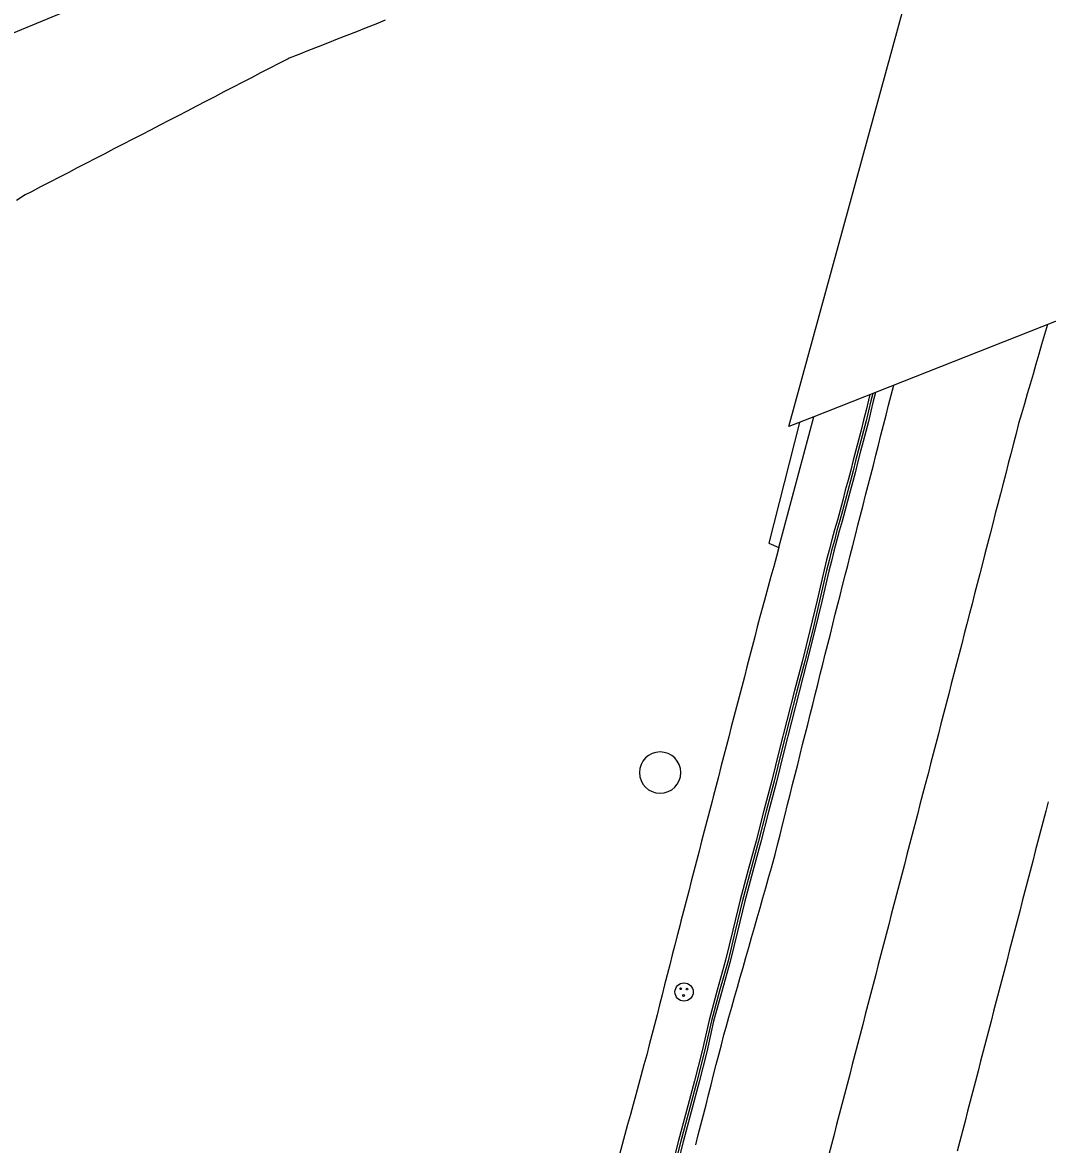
# Model space of a CAD drawing. Extents: x 1901471 to 1963503, y 756461 to 799997.
# Drawn here: x 1929567.1 to 1929666.3, y 772902.8 to 773011.3 of the extents above; entities that cross this region are included whole.
import ezdxf

# ---------------------------------------------------------------- set-up
doc = ezdxf.new("R2010")
doc.units = 0
for name, color, linetype in [('Default', 7, 'Continuous'), ('RD_EX_Bldg', 7, 'Continuous'), ('RD_EX_Bridge', 7, 'Continuous'), ('RD_EX_Conc', 7, 'Continuous'), ('RD_EX_DR_Inlet', 7, 'Continuous'), ('RD_EX_GuardRail', 7, 'Continuous'), ('RD_EX_H2O', 7, 'Continuous'), ('RD_EX_Road', 7, 'Continuous'), ('RD_EX_UT', 7, 'Continuous'), ('RD_HC_Cl', 7, 'Continuous')]:
    doc.layers.add(name, color=color, linetype=linetype)

# ---------------------------------------------------------------- blocks, each defined once
blk = doc.blocks.new('MH')
at = {"layer": 'RD_EX_DR_Inlet'}
for centre, radius in [((0, 0), 1.75), ((-0.66, 0.63), 0.175), ((0.56, 0.56), 0.175), ((-0.09, -0.66), 0.175)]:
    blk.add_circle(centre, radius, dxfattribs=at)
blk = doc.blocks.new('OP')
at = {"layer": 'Default'}
for start, end in [(90, 270), (270, 90)]:
    blk.add_arc((0, 0), 0.127, start, end, dxfattribs=at)

msp = doc.modelspace()

# ---------------------------------------------------------------- linework, layer by layer
at = {"layer": 'RD_EX_Bldg'}
for points in [[(1929640.29, 772960.53), (1929643.67, 772973.18), (1929643.67, 772973.18)], [(1929642.29, 772972.64), (1929639.31, 772960.95), (1929640.29, 772960.53)]]:
    msp.add_lwpolyline(points, dxfattribs=at)
at = {"layer": 'RD_EX_Bridge'}
msp.add_lwpolyline([(1929818.94, 773294.47), (1929820.42, 773295.05), (1929810.95, 773258.93), (1929799.22, 773212.87), (1929787.69, 773168.68), (1929776.93, 773126.8), (1929763.63, 773075.59), (1929753.3, 773036.32), (1929747.55, 773014.14), (1929745.54, 773013.39), (1929643.67, 772973.18), (1929641.26, 772972.24), (1929654.2, 773019.46), (1929665.65, 773063.96), (1929678.82, 773115.29), (1929693.58, 773171.39), (1929707.42, 773225.16), (1929714.48, 773252.27), (1929716.57, 773253.04)], close=True, dxfattribs=at)
at = {"layer": 'RD_EX_Conc'}
for points in [[(1929649.1, 772975.33), (1929648.97, 772974.8), (1929648.74, 772973.83), (1929648.49, 772972.86), (1929648.25, 772971.89), (1929648, 772970.92), (1929647.73, 772969.96), (1929647.48, 772968.99), (1929647.24, 772968.02), (1929646.99, 772967.05), (1929646.72, 772966.09), (1929646.47, 772965.12), (1929646.22, 772964.15), (1929645.95, 772963.19), (1929645.66, 772962.23), (1929645.43, 772961.26), (1929645.16, 772960.29), (1929644.91, 772959.33), (1929644.67, 772958.36), (1929643.98, 772955.42), (1929643.29, 772952.5), (1929642.56, 772949.6), (1929641.8, 772946.69), (1929641.06, 772943.79), (1929640.33, 772940.88), (1929639.6, 772937.97), (1929638.83, 772935.07), (1929638.09, 772932.16), (1929637.32, 772929.33), (1929636.54, 772926.43), (1929635.84, 772923.51), (1929635.13, 772920.6), (1929634.31, 772917.71), (1929633.53, 772914.81), (1929632.86, 772911.84), (1929632.13, 772908.93), (1929631.35, 772906.03), (1929630.57, 772903.14), (1929629.83, 772900.23)], [(1929649.38, 772975.44), (1929649.2, 772974.74), (1929648.97, 772973.77), (1929648.73, 772972.8), (1929648.48, 772971.83), (1929648.23, 772970.86), (1929647.96, 772969.9), (1929647.72, 772968.93), (1929647.47, 772967.96), (1929647.22, 772966.99), (1929646.95, 772966.03), (1929646.7, 772965.06), (1929646.45, 772964.09), (1929646.18, 772963.13), (1929645.9, 772962.17), (1929645.66, 772961.2), (1929645.39, 772960.23), (1929645.15, 772959.27), (1929644.9, 772958.3), (1929644.21, 772955.37), (1929643.53, 772952.45), (1929642.79, 772949.54), (1929642.04, 772946.63), (1929641.29, 772943.73), (1929640.56, 772940.82), (1929639.83, 772937.91), (1929639.06, 772935.01), (1929638.32, 772932.1), (1929637.55, 772929.26), (1929636.78, 772926.37), (1929636.07, 772923.45), (1929635.38, 772920.53), (1929634.56, 772917.64), (1929633.78, 772914.74), (1929633.1, 772911.78), (1929632.36, 772908.87), (1929631.59, 772905.97), (1929630.81, 772903.08), (1929630.07, 772900.17)], [(1929649.64, 772975.54), (1929649.42, 772974.68), (1929649.2, 772973.71), (1929648.95, 772972.74), (1929648.7, 772971.77), (1929648.45, 772970.8), (1929648.19, 772969.84), (1929647.94, 772968.87), (1929647.69, 772967.9), (1929647.44, 772966.93), (1929647.18, 772965.97), (1929646.92, 772965), (1929646.67, 772964.04), (1929646.41, 772963.07), (1929646.12, 772962.11), (1929645.88, 772961.14), (1929645.62, 772960.18), (1929645.37, 772959.21), (1929645.12, 772958.24), (1929644.44, 772955.31), (1929643.75, 772952.39), (1929643.01, 772949.48), (1929642.26, 772946.58), (1929641.51, 772943.67), (1929640.78, 772940.76), (1929640.06, 772937.85), (1929639.28, 772934.95), (1929638.55, 772932.05), (1929637.78, 772929.2), (1929637, 772926.3), (1929636.29, 772923.38), (1929635.58, 772920.47), (1929634.76, 772917.58), (1929633.98, 772914.69), (1929633.32, 772911.72), (1929632.58, 772908.82), (1929631.81, 772905.92), (1929631.03, 772903.02), (1929630.29, 772900.11)], [(1929640.29, 772960.53), (1929640.05, 772959.66), (1929639.79, 772958.7), (1929639.52, 772957.73), (1929639.26, 772956.77), (1929639, 772955.8), (1929638.73, 772954.84), (1929638.45, 772953.82), (1929638.2, 772952.86), (1929637.95, 772951.89), (1929637.7, 772950.92), (1929637.45, 772949.95), (1929637.2, 772948.98), (1929636.95, 772948.02), (1929636.7, 772947.05), (1929636.45, 772946.08), (1929636.19, 772945.11), (1929635.94, 772944.14), (1929635.69, 772943.18), (1929635.44, 772942.21), (1929635.19, 772941.24), (1929634.94, 772940.27), (1929634.69, 772939.3), (1929634.44, 772938.34), (1929634.19, 772937.37), (1929633.93, 772936.4), (1929633.82, 772935.98), (1929633.57, 772935.01), (1929633.32, 772934.04), (1929633.07, 772933.07), (1929632.82, 772932.11), (1929632.57, 772931.14), (1929632.32, 772930.17), (1929632.07, 772929.2), (1929631.82, 772928.24), (1929631.57, 772927.27), (1929631.32, 772926.3), (1929631.06, 772925.33), (1929630.81, 772924.36), (1929630.73, 772924.04), (1929630.48, 772923.07), (1929630.23, 772922.1), (1929629.98, 772921.13), (1929629.74, 772920.16), (1929629.49, 772919.19), (1929629.24, 772918.22), (1929628.99, 772917.25), (1929628.74, 772916.29), (1929628.5, 772915.32), (1929628.25, 772914.35), (1929628, 772913.38), (1929627.75, 772912.41), (1929627.5, 772911.44), (1929627.24, 772910.48), (1929626.98, 772909.51), (1929626.71, 772908.55), (1929626.45, 772907.58), (1929626.19, 772906.62), (1929625.92, 772905.65), (1929625.66, 772904.69), (1929625.4, 772903.72), (1929625.14, 772902.76), (1929624.87, 772901.79)]]:
    msp.add_lwpolyline(points, dxfattribs=at)
at = {"layer": 'RD_EX_GuardRail'}
msp.add_lwpolyline([(1929460.36, 772965.16), (1929486.31, 772976.36), (1929519.49, 772990.74), (1929554.34, 773005.43), (1929591.52, 773020.83), (1929626.2, 773035.07), (1929650.88, 773045.05), (1929661.95, 773049.58)], dxfattribs=at)
at = {"layer": 'RD_EX_H2O'}
msp.add_lwpolyline([(1929602.21, 773011.55), (1929601.28, 773011.18), (1929600.35, 773010.81), (1929599.42, 773010.44), (1929598.49, 773010.08), (1929597.56, 773009.71), (1929596.63, 773009.34), (1929595.7, 773008.97), (1929594.77, 773008.61), (1929593.84, 773008.24), (1929592.92, 773007.87), (1929592.81, 773007.83), (1929591.92, 773007.37), (1929591.04, 773006.91), (1929590.15, 773006.45), (1929589.26, 773005.99), (1929588.37, 773005.53), (1929587.49, 773005.07), (1929586.6, 773004.61), (1929585.71, 773004.15), (1929584.83, 773003.69), (1929583.94, 773003.23), (1929583.05, 773002.77), (1929582.16, 773002.31), (1929581.28, 773001.85), (1929580.39, 773001.39), (1929579.5, 773000.93), (1929578.62, 773000.48), (1929577.73, 773000.02), (1929576.84, 772999.56), (1929575.95, 772999.1), (1929575.07, 772998.64), (1929574.18, 772998.18), (1929574.18, 772998.18), (1929573.29, 772997.72), (1929572.41, 772997.26), (1929571.52, 772996.8), (1929570.63, 772996.34), (1929569.74, 772995.88), (1929568.86, 772995.42), (1929567.97, 772994.96), (1929567.37, 772994.65), (1929566.53, 772994.11)], dxfattribs=at)
at = {"layer": 'RD_EX_Road'}
for points in [[(1929666.27, 772982.1), (1929665.99, 772981.15), (1929665.71, 772980.19), (1929665.43, 772979.23), (1929665.16, 772978.27), (1929664.88, 772977.31), (1929664.6, 772976.35), (1929664.32, 772975.39), (1929664.04, 772974.43), (1929663.77, 772973.47), (1929663.49, 772972.52), (1929663.24, 772971.55), (1929662.99, 772970.58), (1929662.74, 772969.61), (1929662.49, 772968.65), (1929662.24, 772967.68), (1929661.99, 772966.71), (1929661.74, 772965.74), (1929661.49, 772964.77), (1929661.23, 772963.81), (1929660.98, 772962.84), (1929660.73, 772961.87), (1929660.48, 772960.9), (1929660.23, 772959.93), (1929659.98, 772958.97), (1929659.73, 772958), (1929659.48, 772957.03), (1929659.23, 772956.06), (1929658.98, 772955.09), (1929658.73, 772954.13), (1929658.48, 772953.16), (1929658.23, 772952.19), (1929657.98, 772951.22), (1929657.72, 772950.25), (1929657.47, 772949.29), (1929657.22, 772948.32), (1929656.97, 772947.35), (1929656.72, 772946.38), (1929656.47, 772945.41), (1929656.22, 772944.45), (1929655.97, 772943.48), (1929655.72, 772942.51), (1929655.47, 772941.54), (1929655.22, 772940.57), (1929654.97, 772939.61), (1929654.72, 772938.64), (1929654.45, 772937.6), (1929654.19, 772936.63), (1929653.94, 772935.66), (1929653.69, 772934.69), (1929653.44, 772933.73), (1929653.19, 772932.76), (1929652.93, 772931.79), (1929652.68, 772930.82), (1929652.43, 772929.85), (1929652.18, 772928.89), (1929651.93, 772927.92), (1929651.68, 772926.95), (1929651.42, 772925.98), (1929651.17, 772925.02), (1929650.92, 772924.05), (1929650.67, 772923.08), (1929650.42, 772922.11), (1929650.16, 772921.14), (1929649.91, 772920.18), (1929649.66, 772919.21), (1929649.41, 772918.24), (1929649.16, 772917.27), (1929648.9, 772916.31), (1929648.65, 772915.34), (1929648.4, 772914.37), (1929648.15, 772913.4), (1929647.9, 772912.44), (1929647.64, 772911.47), (1929647.39, 772910.5), (1929647.14, 772909.53), (1929646.89, 772908.56), (1929646.64, 772907.6), (1929646.39, 772906.63), (1929646.13, 772905.66), (1929645.88, 772904.69), (1929645.63, 772903.73), (1929645.38, 772902.76), (1929645.13, 772901.79)], [(1929632.24, 772902.74), (1929632.49, 772903.71), (1929632.74, 772904.67), (1929632.99, 772905.64), (1929633.24, 772906.61), (1929633.48, 772907.58), (1929633.73, 772908.55), (1929633.98, 772909.52), (1929634.23, 772910.49), (1929634.48, 772911.45), (1929634.73, 772912.42), (1929634.98, 772913.39), (1929635.19, 772914.13), (1929635.46, 772915.09), (1929635.73, 772916.06), (1929636.01, 772917.02), (1929636.28, 772917.98), (1929636.55, 772918.94), (1929636.83, 772919.9), (1929637.1, 772920.86), (1929637.38, 772921.83), (1929637.65, 772922.79), (1929637.92, 772923.75), (1929638.2, 772924.71), (1929638.47, 772925.67), (1929638.74, 772926.64), (1929639.02, 772927.6), (1929639.29, 772928.56), (1929639.57, 772929.52), (1929639.84, 772930.48), (1929639.92, 772930.81), (1929640.16, 772931.77), (1929640.41, 772932.74), (1929640.65, 772933.71), (1929640.89, 772934.68), (1929641.14, 772935.65), (1929641.38, 772936.62), (1929641.62, 772937.59), (1929641.86, 772938.56), (1929642.11, 772939.53), (1929642.35, 772940.5), (1929642.59, 772941.47), (1929642.84, 772942.44), (1929643.08, 772943.41), (1929643.32, 772944.38), (1929643.56, 772945.35), (1929643.81, 772946.32), (1929644.05, 772947.29), (1929644.29, 772948.26), (1929644.54, 772949.23), (1929644.78, 772950.2), (1929645.02, 772951.17), (1929645.27, 772952.14), (1929645.51, 772953.11), (1929645.75, 772954.08), (1929645.99, 772955.05), (1929646.21, 772955.9), (1929646.46, 772956.87), (1929646.7, 772957.84), (1929646.95, 772958.8), (1929647.2, 772959.77), (1929647.45, 772960.74), (1929647.69, 772961.71), (1929647.94, 772962.68), (1929648.19, 772963.65), (1929648.44, 772964.62), (1929648.68, 772965.59), (1929648.93, 772966.55), (1929649.18, 772967.52), (1929649.43, 772968.49), (1929649.67, 772969.46), (1929649.92, 772970.43), (1929650.17, 772971.4), (1929650.42, 772972.37), (1929650.66, 772973.34), (1929650.91, 772974.3), (1929651.16, 772975.27), (1929651.41, 772976.24)], [(1929666.33, 772935.93), (1929666.11, 772935.03), (1929665.85, 772934.06), (1929665.6, 772933.09), (1929665.35, 772932.12), (1929665.1, 772931.16), (1929664.85, 772930.19), (1929664.6, 772929.22), (1929664.34, 772928.25), (1929664.09, 772927.28), (1929663.84, 772926.32), (1929663.59, 772925.35), (1929663.34, 772924.38), (1929663.09, 772923.41), (1929662.83, 772922.45), (1929662.58, 772921.48), (1929662.33, 772920.51), (1929662.08, 772919.54), (1929661.83, 772918.57), (1929661.57, 772917.61), (1929661.32, 772916.64), (1929661.07, 772915.67), (1929660.82, 772914.7), (1929660.57, 772913.74), (1929660.32, 772912.77), (1929660.06, 772911.8), (1929659.81, 772910.83), (1929659.56, 772909.86), (1929659.31, 772908.9), (1929659.06, 772907.93), (1929658.81, 772906.96), (1929658.55, 772905.99), (1929658.3, 772905.03), (1929658.05, 772904.06), (1929657.8, 772903.09), (1929657.55, 772902.12)]]:
    msp.add_lwpolyline(points, dxfattribs=at)
at = {"layer": 'RD_HC_Cl'}
for centre, radius, start, end in [((1933934.02, 762479.74), 11482.38, 112.01316, 122.84589), ((1933920.67, 762509.14), 11420.5, 112.014247, 122.846378), ((1933910.03, 762523.4), 11373.86, 112.013249, 123.541888)]:
    msp.add_arc(centre, radius, start, end, dxfattribs=at)

# ---------------------------------------------------------------- block references
at = {"layer": 'RD_EX_DR_Inlet', "xscale": 0.5039370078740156, "yscale": 0.5039370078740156}
msp.add_blockref('MH', (1929631.12, 772917.52), dxfattribs=at)
at = {"layer": 'RD_EX_UT', "xscale": 15.748031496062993, "yscale": 15.748031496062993}
msp.add_blockref('OP', (1929628.8, 772938.75), dxfattribs=at)

doc.saveas('drawing.dxf')
